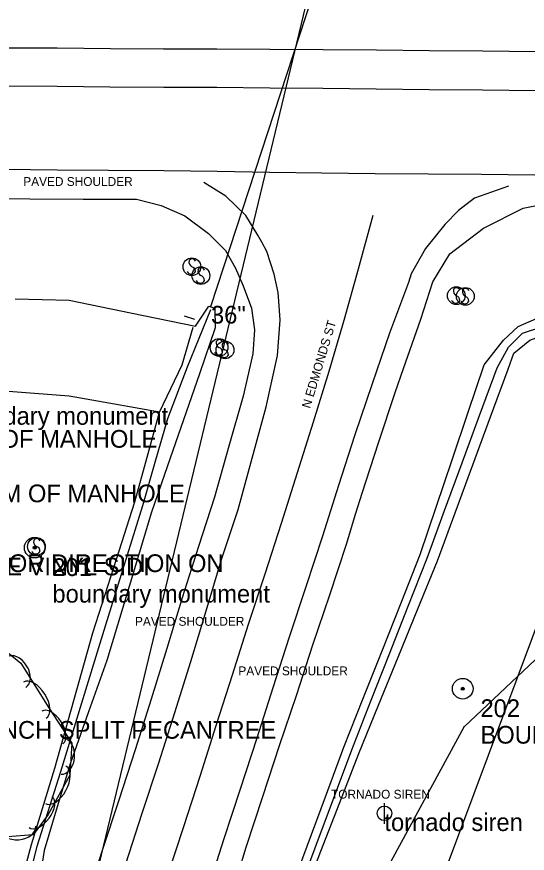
# Model space of a CAD drawing. Extents: x 1802180 to 1804859, y 572524 to 575172.
# Drawn here: x 1803355.3 to 1803499.2, y 573590.8 to 573826.9 of the extents above; entities that cross this region are included whole.
import ezdxf

# ---------------------------------------------------------------- set-up
doc = ezdxf.new("R2010")
doc.units = 0
for name, color, linetype in [('EX_EDGE_PAVEMENT', 7, 'Continuous'), ('EX_SHOULDER', 7, 'Continuous'), ('S_BASELINE', 7, 'Continuous'), ('S_CROSS_DRAIN', 7, 'Continuous'), ('S_CROSS_DRAIN_ANNOT', 7, 'Continuous'), ('S_DITCHLINE', 7, 'Continuous'), ('S_DRG_PT_SYM', 7, 'Continuous'), ('S_GAS_UTILITIES', 7, 'Continuous'), ('S_HWY_TEXT', 7, 'Continuous'), ('S_IRON_PIN', 7, 'Continuous'), ('S_IRON_PIN_ANNOT', 7, 'Continuous'), ('S_MANHOLE_ANNOT', 7, 'Continuous'), ('S_MISC_STRUCTURES_ANNOT', 7, 'Continuous'), ('S_PAVEMENT_CROWN', 7, 'Continuous'), ('S_SANITARY_SEWER_ANNOT', 7, 'Continuous'), ('S_SHOULDER_ANNOT', 7, 'Continuous'), ('S_SIGN', 7, 'Continuous'), ('S_SURVEY_TEXT_ANNOT', 7, 'Continuous'), ('S_TREE', 7, 'Continuous'), ('S_TREE_ANNOT', 7, 'Continuous'), ('S_UTILITY_POLE', 7, 'Continuous'), ('S_UTILITY_POLE_ANNOT', 7, 'Continuous'), ('S_UTL_PT_SYM', 7, 'Continuous'), ('S_WALL', 7, 'Continuous'), ('S_WATER_UTILITIES', 7, 'Continuous')]:
    doc.layers.add(name, color=color, linetype=linetype)

msp = doc.modelspace()

# ---------------------------------------------------------------- linework, layer by layer
at = {"layer": 'EX_EDGE_PAVEMENT'}
for points in [[(1803501.32, 573782.26), (1803486.32, 573782.41), (1803471.32, 573782.51), (1803456.32, 573782.64), (1803441.32, 573782.79), (1803426.54, 573782.97), (1803411.76, 573783.24), (1803396.76, 573783.46), (1803381.15, 573783.56), (1803366.68, 573783.65), (1803351.68, 573783.81)], [(1803386.02, 573587.88), (1803390.67, 573602.14), (1803395.33, 573616.4), (1803399.84, 573630.6), (1803404.34, 573644.95), (1803408.71, 573659.3), (1803413.04, 573673.75), (1803417.67, 573687.89), (1803421.68, 573702.36), (1803425.59, 573716.81), (1803428.79, 573731.35), (1803429.52, 573741.25), (1803429.17, 573746.64), (1803429, 573749.12), (1803427.86, 573754.31), (1803425.75, 573760.69), (1803424.34, 573763.3), (1803423.26, 573765.29), (1803419.86, 573770.83), (1803414.23, 573776.34), (1803408.03, 573780.13)], [(1803493.88, 573779.07), (1803484.37, 573775.75), (1803479.8, 573772.25), (1803475.98, 573768.28), (1803470.52, 573761.51), (1803466.5, 573754.39), (1803465.77, 573751.89), (1803460.39, 573737.66), (1803455.49, 573723.29), (1803450.6, 573708.95), (1803445.95, 573694.66), (1803441.43, 573680.36), (1803436.75, 573665.99), (1803432.1, 573651.8), (1803427.51, 573637.52), (1803422.95, 573623.28), (1803418.25, 573608.93), (1803413.6, 573594.67), (1803409.01, 573580.39)]]:
    msp.add_lwpolyline(points, dxfattribs=at)
at = {"layer": 'EX_SHOULDER'}
for points in [[(1803271.74, 573776.39), (1803276, 573776.33), (1803290.82, 573776.12), (1803305.82, 573775.98), (1803314.08, 573776.11), (1803329.01, 573775.97), (1803343.9, 573775.75), (1803358.98, 573775.52), (1803374.02, 573775.44), (1803389.02, 573775.43), (1803396, 573773.63), (1803402.63, 573770.74)], [(1803472.6, 573752.09), (1803477.34, 573759.98), (1803486.9, 573767.25), (1803498.08, 573772.94), (1803508.95, 573775.06)], [(1803402.63, 573770.74), (1803409.3, 573765.79), (1803414.17, 573760.99), (1803416.92, 573755.94), (1803419.07, 573751.02), (1803421.46, 573744.73), (1803422.28, 573738.57), (1803421.88, 573731.84), (1803419.11, 573719.84), (1803415.1, 573705.74), (1803411, 573691.35), (1803406.49, 573677.4), (1803401.93, 573662.92), (1803397.57, 573648.6), (1803393.14, 573634.35), (1803388.68, 573620.05), (1803384.05, 573605.85), (1803379.37, 573591.59), (1803374.75, 573577.29), (1803370.09, 573563.03)], [(1803414.65, 573575.3), (1803415.65, 573578.26), (1803419.99, 573592.59), (1803424.64, 573606.84), (1803429.36, 573621.23), (1803434.13, 573635.4), (1803438.79, 573649.62), (1803443.52, 573663.79), (1803448.24, 573678.03), (1803450.9, 573686.79), (1803452.68, 573692.47), (1803457.29, 573706.67), (1803462.01, 573720.91), (1803464.27, 573727.68), (1803469.22, 573741.6), (1803472.6, 573752.09)]]:
    msp.add_lwpolyline(points, dxfattribs=at)
at = {"layer": 'S_BASELINE'}
msp.add_line((1803248.92, 573048.02), (1803445.92, 573868.28), dxfattribs=at)
at = {"layer": 'S_CROSS_DRAIN'}
msp.add_line((1803453.99, 573879.8), (1803410.04, 573745.33), dxfattribs=at)
at = {"layer": 'S_DITCHLINE'}
for points in [[(1803354.83, 573747.28), (1803370.02, 573746.9), (1803387.83, 573743.27), (1803405.64, 573739.63), (1803409.39, 573745.21), (1803411.09, 573744.69), (1803411.26, 573739.14), (1803406.77, 573726.14), (1803402.27, 573713.15), (1803397.77, 573700.15), (1803393.28, 573687.15), (1803387, 573666.17), (1803380.71, 573645.2), (1803375.55, 573630.78), (1803370.39, 573616.36), (1803366.68, 573603.96), (1803362.96, 573591.57), (1803359.68, 573570.71)], [(1803355.81, 573571.57), (1803361.04, 573592.88), (1803367.67, 573613.92), (1803373.6, 573633.26), (1803379.54, 573652.6), (1803385.16, 573670.8), (1803390.78, 573689.01), (1803394.3, 573701.26), (1803397.83, 573713.52), (1803403.39, 573728.11), (1803410.02, 573744.27)], [(1803429.05, 573564.66), (1803434.22, 573578.5), (1803439.39, 573592.35), (1803444.56, 573606.19), (1803449.73, 573620.04), (1803455.04, 573633.57), (1803460.35, 573647.09), (1803465.66, 573660.62), (1803470.97, 573674.15), (1803475.9, 573687.57), (1803480.83, 573701), (1803485.75, 573714.42), (1803490.68, 573727.84), (1803493.95, 573733.72), (1803497.88, 573737.63), (1803503.34, 573739.46), (1803513.86, 573740.24), (1803527.19, 573741.4), (1803540.53, 573742.55), (1803553.87, 573743.71), (1803567.2, 573744.87), (1803584.8, 573744.99), (1803602.4, 573745.11)], [(1803426.87, 573564.93), (1803432.03, 573578.88), (1803437.19, 573592.84), (1803442.35, 573606.79), (1803447.51, 573620.75), (1803452.88, 573634.34), (1803458.26, 573647.94), (1803463.64, 573661.54), (1803469.02, 573675.13), (1803473.52, 573688.52), (1803478.02, 573701.9), (1803482.53, 573715.29), (1803487.03, 573728.67), (1803492.52, 573735.66), (1803496.68, 573739.47), (1803503.33, 573742.43)], [(1803430.37, 573563.76), (1803435.7, 573577.58), (1803441.04, 573591.39), (1803446.38, 573605.2), (1803451.72, 573619.02), (1803457.27, 573632.61), (1803462.83, 573646.19), (1803468.38, 573659.78), (1803473.94, 573673.37), (1803478.9, 573686.9), (1803483.86, 573700.44), (1803488.82, 573713.98), (1803493.79, 573727.51), (1803495.38, 573731.98), (1803499.94, 573735.65), (1803503.82, 573737.08), (1803514.08, 573737.98), (1803527.42, 573739.22), (1803540.76, 573740.46), (1803554.09, 573741.69), (1803567.43, 573742.93), (1803584.96, 573743.47), (1803602.49, 573744.01)], [(1803353.3, 573570.58), (1803359.46, 573593.29), (1803366.02, 573614.89), (1803371.37, 573633.97), (1803376.72, 573653.05), (1803382.65, 573671.51), (1803388.57, 573689.98), (1803392.07, 573702.67), (1803395.56, 573715.37), (1803401.94, 573728.7), (1803405.01, 573739.34)], [(1803395.56, 573715.37), (1803382.79, 573717.59), (1803370.01, 573719.81), (1803349.16, 573721.42), (1803332.09, 573723.99), (1803328.45, 573723.83), (1803313.8, 573724.2), (1803299.14, 573724.57), (1803284.49, 573724.93), (1803269.83, 573725.3), (1803246.52, 573724.3), (1803237.61, 573722.54), (1803233.26, 573713.21), (1803230.79, 573696.36), (1803234.92, 573678.51), (1803239.04, 573660.67), (1803237.69, 573644.13), (1803236.34, 573627.59), (1803235.06, 573609.31), (1803233.78, 573591.03)]]:
    msp.add_lwpolyline(points, dxfattribs=at)
at = {"layer": 'S_DRG_PT_SYM'}
msp.add_lwpolyline([(1803410.04, 573745.33), (1803410.04, 573745.38), (1803410.04, 573745.33), (1803409.99, 573745.33), (1803410.04, 573745.33), (1803410.04, 573745.28), (1803410.04, 573745.33), (1803410.09, 573745.33)], dxfattribs=at)
at = {"layer": 'S_GAS_UTILITIES'}
for p, q in [((1803481.41, 573626.54), (1803524.64, 573667.33)), ((1803444.32, 573558.2), (1803481.41, 573626.54))]:
    msp.add_line(p, q, dxfattribs=at)
at = {"layer": 'S_IRON_PIN'}
for centre, radius in [((1803360.33, 573677.08), 2.91), ((1803360.33, 573677.08), 0.411), ((1803360.33, 573677.08), 0.262), ((1803360.33, 573677.08), 0.212), ((1803360.33, 573677.08), 0.145), ((1803360.33, 573677.08), 0.0822), ((1803360.33, 573677.08), 0.0581), ((1803481.02, 573637.28), 2.91), ((1803481.02, 573637.28), 0.411), ((1803481.02, 573637.28), 0.262), ((1803481.02, 573637.28), 0.212), ((1803481.02, 573637.28), 0.145), ((1803481.02, 573637.28), 0.0822), ((1803481.02, 573637.28), 0.0581)]:
    msp.add_circle(centre, radius, dxfattribs=at)
at = {"layer": 'S_PAVEMENT_CROWN'}
for points in [[(1803501.68, 573817.03), (1803486.68, 573817.18), (1803471.68, 573817.33), (1803456.68, 573817.49), (1803441.68, 573817.64), (1803426.68, 573817.73), (1803411.68, 573817.78), (1803396.68, 573817.75), (1803381.68, 573817.86), (1803366.68, 573818.04), (1803351.68, 573818.04)], [(1803351.68, 573807.42), (1803366.68, 573807.31), (1803381.51, 573807.16), (1803396.7, 573807.04), (1803411.7, 573807.02), (1803426.63, 573806.9), (1803441.57, 573806.74), (1803456.57, 573806.59), (1803471.57, 573806.44), (1803486.56, 573806.28), (1803501.56, 573806.13)], [(1803397.69, 573584.08), (1803402.34, 573598.34), (1803406.98, 573612.6), (1803411.54, 573626.89), (1803416.08, 573641.19), (1803420.66, 573655.47), (1803425.31, 573669.73), (1803429.93, 573684), (1803434.46, 573698.3), (1803438.96, 573712.61), (1803443.4, 573726.94), (1803447.63, 573741.33), (1803451.67, 573755.77), (1803455.8, 573770.9)]]:
    msp.add_lwpolyline(points, dxfattribs=at)
at = {"layer": 'S_SIGN'}
for centre in [(1803404.65, 573756.38), (1803407.18, 573753.88), (1803479.2, 573748.21), (1803481.75, 573748.02), (1803412.31, 573733.59), (1803413.99, 573732.9), (1803360.83, 573677.42)]:
    msp.add_circle(centre, 2.5, dxfattribs=at)
for centre, radius, start, end in [((1803404.73, 573757.65), 0.952, 16.5258, 156.8957), ((1803405.34, 573757.71), 1.51, 167.1196, 241.9813), ((1803404.24, 573755.04), 1.4, 358.6529, 73.7063), ((1803407.25, 573755.15), 0.952, 16.5258, 156.8957), ((1803404.5, 573755.56), 1.28, 204.641, 335.359), ((1803407.87, 573755.21), 1.51, 167.1196, 241.9813), ((1803406.77, 573752.53), 1.4, 358.6529, 73.7063), ((1803407.03, 573753.05), 1.28, 204.641, 335.359), ((1803479.89, 573749.54), 1.51, 167.1196, 241.9813), ((1803479.27, 573749.48), 0.952, 16.5258, 156.8957), ((1803482.44, 573749.35), 1.51, 167.1196, 241.9813), ((1803481.82, 573749.29), 0.952, 16.5258, 156.8957), ((1803479.05, 573747.38), 1.28, 204.641, 335.359), ((1803478.79, 573746.86), 1.4, 358.6529, 73.7063), ((1803481.6, 573747.19), 1.28, 204.641, 335.359), ((1803481.34, 573746.67), 1.4, 358.6529, 73.7063), ((1803413, 573734.92), 1.51, 167.1196, 241.9813), ((1803412.39, 573734.86), 0.952, 16.5258, 156.8957), ((1803414.07, 573734.17), 0.952, 16.5258, 156.8957), ((1803411.9, 573732.25), 1.4, 358.6529, 73.7063), ((1803414.68, 573734.22), 1.51, 167.1196, 241.9813), ((1803413.58, 573731.55), 1.4, 358.6529, 73.7063), ((1803412.16, 573732.77), 1.28, 204.641, 335.359), ((1803413.84, 573732.07), 1.28, 204.641, 335.359), ((1803361.52, 573678.75), 1.51, 167.1196, 241.9813), ((1803360.9, 573678.69), 0.952, 16.5258, 156.8957), ((1803360.67, 573676.6), 1.28, 204.641, 335.359), ((1803360.42, 573676.08), 1.4, 358.6529, 73.7063)]:
    msp.add_arc(centre, radius, start, end, dxfattribs=at)
at = {"layer": 'S_TREE'}
msp.add_lwpolyline([(1803340.52, 573657.42), (1803356.41, 573644.47), (1803364.28, 573631.88), (1803370.78, 573621.87), (1803370.21, 573612.9), (1803364.16, 573601.74), (1803359.91, 573596.02), (1803352.65, 573595.44)], dxfattribs=at)
for centre, major_axis, ratio in [((1803355.12, 573641.92), (-2.69, 4.3), 0.685311), ((1803360.38, 573634.02), (-3.19, 5.1), 0.55008), ((1803365.29, 573626.33), (-2.98, 4.59), 0.540699), ((1803368.1, 573618.2), (0.32, 5.07), 0.685311), ((1803366.24, 573610.14), (2.87, 5.29), 0.55008), ((1803361.99, 573602.46), (3.26, 4.4), 0.540699), ((1803355.59, 573598.12), (5.06, 0.4), 0.685311)]:
    msp.add_ellipse(centre, major_axis=major_axis, ratio=ratio, start_param=3.141593, end_param=6.283185, dxfattribs=at)
at = {"layer": 'S_UTILITY_POLE'}
msp.add_line((1803458.93, 573599.18), (1803458.93, 573604.97), dxfattribs=at)
msp.add_circle((1803458.93, 573602.11), 2.05, dxfattribs=at)
at = {"layer": 'S_UTL_PT_SYM'}
msp.add_lwpolyline([(1803481.41, 573626.54), (1803481.41, 573626.59), (1803481.41, 573626.54), (1803481.36, 573626.54), (1803481.41, 573626.54), (1803481.41, 573626.49), (1803481.41, 573626.54), (1803481.46, 573626.54)], dxfattribs=at)
at = {"layer": 'S_WALL'}
msp.add_lwpolyline([(1803405.52, 573741.44), (1803402.55, 573742.41)], dxfattribs=at)
at = {"layer": 'S_WATER_UTILITIES'}
msp.add_line((1803472, 573574.88), (1803529.9, 573730.17), dxfattribs=at)

# ---------------------------------------------------------------- texts
at = {"layer": 'S_CROSS_DRAIN_ANNOT'}
msp.add_text('36"       ', height=5, dxfattribs=at).set_placement((1803410.04, 573740.33))
at = {"layer": 'S_HWY_TEXT'}
msp.add_text('N EDMONDS ST', height=2.5, rotation=73.2052, dxfattribs=at).set_placement((1803437.96, 573716.23))
at = {"layer": 'S_IRON_PIN_ANNOT'}
for s, p in [('boundary monument ', (1803336.65, 573711.78)), ('201', (1803365.33, 573669.08)), ('boundary monument ', (1803365.33, 573661.58)), ('202', (1803486.02, 573629.28)), ('BOUNDARY MONUMENT ', (1803486.02, 573621.78))]:
    msp.add_text(s, height=5, dxfattribs=at).set_placement(p)
at = {"layer": 'S_MANHOLE_ANNOT'}
for p in [(1803320.25, 573705.3), (1803327.98, 573689.9)]:
    msp.add_text('BOTTOM OF MANHOLE', height=5, dxfattribs=at).set_placement(p)
at = {"layer": 'S_MISC_STRUCTURES_ANNOT'}
msp.add_text('TORNADO SIREN', height=2.5, dxfattribs=at).set_placement((1803443.88, 573606.24))
at = {"layer": 'S_SANITARY_SEWER_ANNOT'}
msp.add_text('NATURAL GROUND FOR DIRECTION ON ', height=5, dxfattribs=at).set_placement((1803284.33, 573670.2))
at = {"layer": 'S_SHOULDER_ANNOT'}
for p in [(1803357.12, 573779.18), (1803388.62, 573655.04), (1803417.77, 573641.06)]:
    msp.add_text('PAVED SHOULDER', height=2.5, dxfattribs=at).set_placement(p)
at = {"layer": 'S_SURVEY_TEXT_ANNOT'}
msp.add_text('ONE STORY WOOD HOUSE VINYL SIDI', height=5, dxfattribs=at).set_placement((1803268.32, 573669.26))
at = {"layer": 'S_TREE_ANNOT'}
msp.add_text('20 INCH SPLIT PECANTREE', height=5, dxfattribs=at).set_placement((1803339.64, 573623.16))
at = {"layer": 'S_UTILITY_POLE_ANNOT'}
msp.add_text('tornado siren', height=5, dxfattribs=at).set_placement((1803458.93, 573597.11))

doc.saveas('drawing.dxf')
